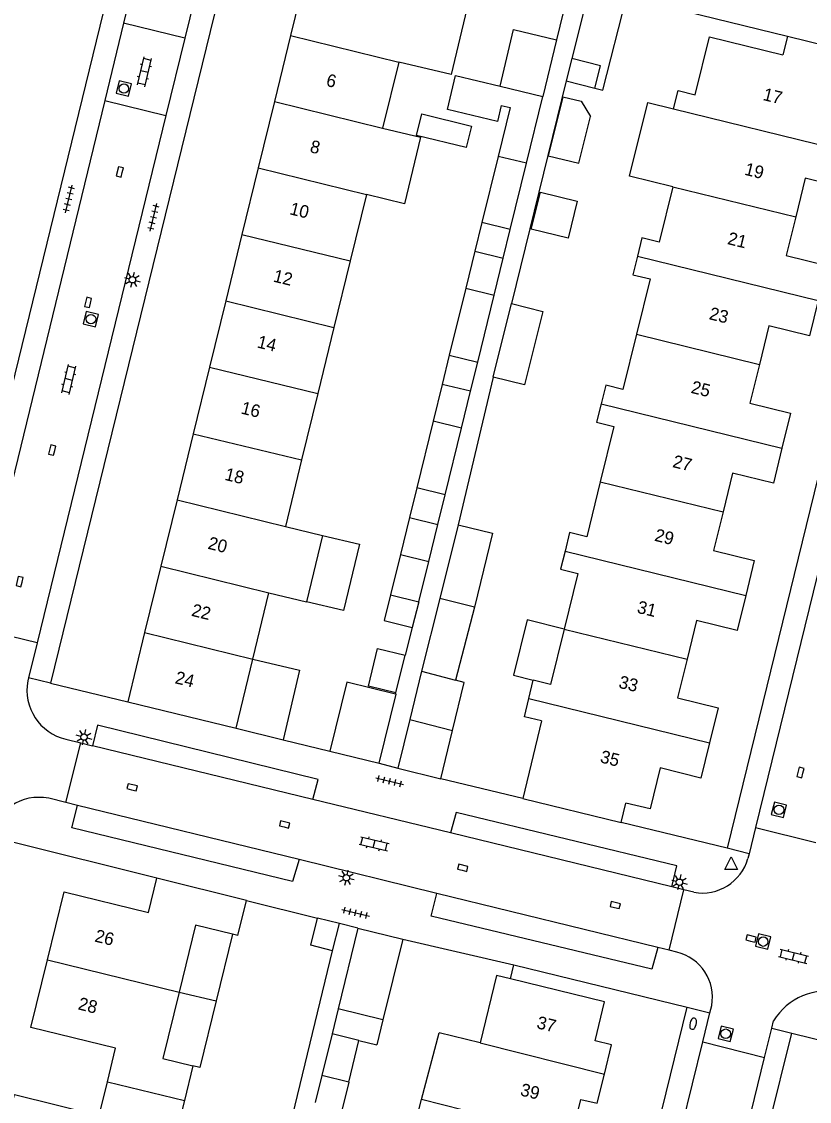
# Model space of a CAD drawing. Extents: x 128000 to 131008, y 398996 to 402500.
# Drawn here: x 128340.6 to 128402.8, y 399403.3 to 399488.6 of the extents above; entities that cross this region are included whole.
import ezdxf

# ---------------------------------------------------------------- set-up
doc = ezdxf.new("R2010")
doc.units = 0
for name, color, linetype in [('gg-afsc-erfafscheiding', 7, 'Continuous'), ('gg-afsc-muur', 7, 'Continuous'), ('gg-anno-huisnummerreeks BGT', 7, 'Continuous'), ('gg-bbg-bijgebouw', 7, 'Continuous'), ('gg-bbg-gedigitaliseerde bebouwing', 7, 'Continuous'), ('gg-bbg-gedigitaliseerde bijgebouw', 7, 'Continuous'), ('gg-bbg-hoofdgebouw', 7, 'Continuous'), ('gg-bbg-luifel en loopbrug', 7, 'Continuous'), ('gg-bbg-tussenscheiding', 7, 'Continuous'), ('gg-knt-verharding', 7, 'Continuous'), ('gg-knt-verharding nz', 7, 'Continuous'), ('gt-grn-weggrens', 7, 'Continuous'), ('gt-symb-brandkraan', 7, 'Continuous'), ('gt-symb-klinker verharding', 7, 'Continuous'), ('gt-symb-kolk', 7, 'Continuous'), ('gt-symb-lichtmast', 7, 'Continuous'), ('gt-symb-rioolschacht', 7, 'Continuous'), ('gt-symb-tegel verharding', 7, 'Continuous'), ('gt-symb-waterafsluiter', 7, 'Continuous')]:
    doc.layers.add(name, color=color, linetype=linetype)

# ---------------------------------------------------------------- blocks, each defined once
blk = doc.blocks.new('gt0-RS')
at = {"layer": 'gt-symb-rioolschacht'}
blk.add_lwpolyline([(-0.5, -0.5), (0.5, -0.5), (0.5, 0.5), (-0.5, 0.5)], close=True, dxfattribs=at)
blk.add_circle((0, 0), 0.375, dxfattribs=at)
blk = doc.blocks.new('gt0-KOLK')
at = {"layer": 'gt-symb-kolk'}
blk.add_lwpolyline([(0, 0), (0.375, 0), (0.375, 0.4), (-0.375, 0.4), (-0.375, 0), (0, 0)], dxfattribs=at)
blk = doc.blocks.new('gt0-LMAST')
at = {"layer": 'gt-symb-lichtmast'}
for p, q in [((-0.182, 0.173), (-0.447, 0.438)), ((-0.005, 0.246), (-0.005, 0.621)), ((0.172, 0.173), (0.437, 0.438)), ((-0.255, -0.004), (-0.63, -0.004)), ((-0.182, -0.181), (-0.447, -0.446)), ((-0.005, -0.254), (-0.005, -0.629)), ((0.437, -0.446), (0.172, -0.181)), ((0.245, -0.004), (0.62, -0.004))]:
    blk.add_line(p, q, dxfattribs=at)
blk.add_circle((-0.005, -0.004), 0.25, dxfattribs=at)
blk = doc.blocks.new('gt0-BR')
at = {"layer": 'gt-symb-brandkraan'}
for centre, radius, start, end in [((-0.244, 0), 0.206, 107.56694, 252.43307), ((0.599, -2.664), 3, 106.89205, 107.56694), ((0, -0.691), 0.938, 73.10799, 106.89205), ((-0.599, -2.664), 3, 72.43309, 73.10799), ((0.244, 0), 0.206, 287.56695, 72.43309), ((0.599, 2.664), 3, 252.43307, 253.10797), ((0, 0.691), 0.938, 253.10797, 286.89206), ((-0.599, 2.664), 3, 286.89206, 287.56695)]:
    blk.add_arc(centre, radius, start, end, dxfattribs=at)
blk = doc.blocks.new('gt0-KL1')
at = {"layer": 'gt-symb-klinker verharding'}
for p, q in [((-1.15, 0.3), (1.15, 0.3)), ((-1, -0.3), (-1, 0.3)), ((-0.5, 0.3), (-0.5, 0.45)), ((0, -0.3), (0, 0.3)), ((0.5, 0.3), (0.5, 0.45)), ((1, -0.3), (1, 0.3)), ((-1.15, -0.3), (1.15, -0.3)), ((-0.5, -0.45), (-0.5, -0.3)), ((0.5, -0.45), (0.5, -0.3))]:
    blk.add_line(p, q, dxfattribs=at)
blk = doc.blocks.new('gt0-WAFSL')
at = {"layer": 'gt-symb-waterafsluiter'}
for p, q in [((-0.5, -0.333), (0, 0.667)), ((0, 0.667), (0.5, -0.333)), ((0.5, -0.333), (-0.5, -0.333))]:
    blk.add_line(p, q, dxfattribs=at)
blk = doc.blocks.new('gt0-TEG1')
at = {"layer": 'gt-symb-tegel verharding'}
for p, q in [((-1.125, 0), (1.125, 0)), ((-0.9, -0.25), (-0.9, 0.25)), ((-0.45, -0.25), (-0.45, 0.25)), ((0, -0.25), (0, 0.25)), ((0.45, -0.25), (0.45, 0.25)), ((0.9, -0.25), (0.9, 0.25))]:
    blk.add_line(p, q, dxfattribs=at)

msp = doc.modelspace()

# ---------------------------------------------------------------- linework, layer by layer
at = {"layer": 'gg-afsc-erfafscheiding'}
for p, q in [((128383.569, 399483.914), (128379.246, 399466.322)), ((128377.814, 399460.505), (128375.04, 399448.849)), ((128371.422, 399440.746), (128370.856, 399438.543)), ((128370.104, 399435.473), (128370.127, 399435.565)), ((128380.146, 399427.231), (128373.674, 399428.79)), ((128396.29, 399423.29), (128387.921, 399425.327)), ((128379.182, 399412.982), (128379.44, 399414.096))]:
    msp.add_line(p, q, dxfattribs=at)
at = {"layer": 'gg-afsc-muur'}
for p, q in [((128383.907, 399491.657), (128382.822, 399487.17)), ((128401.043, 399487.436), (128388.341, 399490.545)), ((128361.21, 399431.87), (128364.92, 399430.96)), ((128358.33, 399419.17), (128363.93, 399417.78)), ((128370.664, 399416.126), (128379.44, 399414.096)), ((128361.141, 399398.801), (128365.13, 399415.2))]:
    msp.add_line(p, q, dxfattribs=at)
at = {"layer": 'gg-bbg-bijgebouw'}
for p, q in [((128384.017, 399485.68), (128383.569, 399483.914)), ((128380.447, 399477.431), (128381.736, 399482.682)), ((128379.157, 399472.174), (128380.447, 399477.431)), ((128377.889, 399467.004), (128378.604, 399469.918)), ((128376.587, 399461.698), (128377.889, 399467.004)), ((128375.306, 399456.481), (128376.021, 399459.394)), ((128374.014, 399451.215), (128375.306, 399456.481)), ((128372.724, 399445.958), (128373.439, 399448.872)), ((128375.04, 399448.849), (128373.583, 399443.025)), ((128371.943, 399442.775), (128372.724, 399445.958)), ((128373.583, 399443.025), (128372.15, 399437.295)), ((128370.127, 399435.565), (128370.856, 399438.543)), ((128372.15, 399437.295), (128371.215, 399433.462)), ((128364.92, 399430.96), (128368.81, 399430.01)), ((128365.66, 399417.35), (128363.93, 399417.78)), ((128365.13, 399415.2), (128365.66, 399417.35)), ((128367.118, 399416.987), (128365.566, 399410.608)), ((128367.118, 399416.987), (128370.664, 399416.126)), ((128370.664, 399416.126), (128369.106, 399409.743)), ((128365.566, 399410.608), (128365.08, 399408.627)), ((128369.106, 399409.743), (128368.622, 399407.759))]:
    msp.add_line(p, q, dxfattribs=at)
for points in [[(128374.601, 399432.59), (128375.528, 399436.389), (128374.843, 399436.576)], [(128370.104, 399435.473), (128366.257, 399436.407), (128364.92, 399430.96)], [(128368.81, 399430.01), (128370.135, 399435.465), (128370.104, 399435.473)], [(128365.13, 399415.2), (128363.41, 399415.63), (128363.93, 399417.78)]]:
    msp.add_lwpolyline(points, dxfattribs=at)
at = {"layer": 'gg-bbg-gedigitaliseerde bebouwing'}
for p, q in [((128370.357, 399485.408), (128369.079, 399480.175)), ((128367.798, 399474.932), (128366.52, 399469.699)), ((128366.52, 399469.699), (128365.236, 399464.446)), ((128365.236, 399464.446), (128363.958, 399459.213)), ((128363.958, 399459.213), (128362.677, 399453.97)), ((128362.677, 399453.97), (128361.394, 399448.718)), ((128361.394, 399448.718), (128364.319, 399448.003)), ((128364.319, 399448.003), (128363.056, 399442.774)), ((128357.65, 399416.4), (128357.218, 399416.506)), ((128372.148, 399403.446), (128373.548, 399408.726)), ((128354.088, 399406.115), (128353.416, 399403.377)), ((128370.828, 399398.201), (128372.148, 399403.446))]:
    msp.add_line(p, q, dxfattribs=at)
for points in [[(128375.721, 399489.606), (128374.494, 399484.428), (128370.357, 399485.408)], [(128391.986, 399475.561), (128388.587, 399476.395), (128390.013, 399482.207), (128392.055, 399481.706)], [(128369.079, 399480.175), (128372.056, 399479.469), (128370.812, 399474.218), (128367.798, 399474.932)], [(128391.986, 399475.561), (128390.913, 399471.187), (128389.554, 399471.521), (128389.197, 399470.064)], [(128389.197, 399470.064), (128388.84, 399468.61), (128390.199, 399468.277), (128389.125, 399463.9)], [(128389.125, 399463.9), (128388.054, 399459.535), (128386.696, 399459.868), (128386.339, 399458.412)], [(128386.339, 399458.412), (128385.982, 399456.958), (128387.34, 399456.624), (128386.268, 399452.256)], [(128386.268, 399452.256), (128385.2, 399447.902), (128383.842, 399448.235), (128383.485, 399446.779)], [(128383.485, 399446.779), (128383.13, 399445.334), (128384.489, 399445.001), (128383.413, 399440.616)], [(128383.413, 399440.616), (128382.341, 399436.246), (128380.98, 399436.58)], [(128357.218, 399416.506), (128354.304, 399417.218), (128353.008, 399411.938)], [(128353.008, 399411.938), (128351.722, 399406.696), (128354.088, 399406.115)], [(128353.416, 399403.377), (128352.746, 399400.645), (128350.408, 399401.219), (128349.117, 399395.956)]]:
    msp.add_lwpolyline(points, dxfattribs=at)
at = {"layer": 'gg-bbg-gedigitaliseerde bijgebouw'}
for p, q in [((128378.354, 399483.498), (128381.736, 399482.682)), ((128383.569, 399483.914), (128385.833, 399483.338)), ((128378.199, 399477.957), (128376.914, 399472.723)), ((128379.157, 399472.174), (128376.914, 399472.723)), ((128376.36, 399470.465), (128375.645, 399467.551)), ((128376.36, 399470.465), (128378.604, 399469.918)), ((128375.645, 399467.551), (128374.342, 399462.242)), ((128377.814, 399460.505), (128379.246, 399466.322)), ((128374.342, 399462.242), (128376.587, 399461.698)), ((128373.778, 399459.943), (128373.063, 399457.029)), ((128376.021, 399459.394), (128373.778, 399459.943)), ((128373.063, 399457.029), (128371.77, 399451.76)), ((128374.014, 399451.215), (128371.77, 399451.76)), ((128371.195, 399449.419), (128370.48, 399446.505)), ((128371.195, 399449.419), (128373.439, 399448.872)), ((128370.48, 399446.505), (128369.7, 399443.326)), ((128369.7, 399443.326), (128371.943, 399442.775)), ((128376.339, 399442.35), (128374.843, 399436.576)), ((128371.215, 399433.462), (128374.601, 399432.59)), ((128367.204, 399408.106), (128365.08, 399408.627)), ((128367.204, 399408.106), (128368.622, 399407.759))]:
    msp.add_line(p, q, dxfattribs=at)
for points in [[(128385.833, 399483.338), (128386.282, 399485.104), (128384.017, 399485.68)], [(128378.448, 399481.98), (128378.149, 399480.719), (128374.191, 399481.657), (128374.829, 399484.348), (128378.354, 399483.498)], [(128383.306, 399482.669), (128382.159, 399478.009), (128384.587, 399477.411), (128385.495, 399481.101)], [(128383.306, 399482.669), (128384.763, 399482.311), (128385.495, 399481.101)], [(128378.448, 399481.98), (128379.144, 399481.809), (128378.199, 399477.957)], [(128381.534, 399475.122), (128384.447, 399474.405), (128383.73, 399471.492), (128380.817, 399472.209), (128381.534, 399475.122)], [(128379.246, 399466.322), (128381.727, 399465.711), (128380.296, 399459.896), (128377.814, 399460.505)], [(128375.04, 399448.849), (128377.758, 399448.183), (128376.339, 399442.35)], [(128370.127, 399435.565), (128367.955, 399436.098), (128368.685, 399439.076), (128370.856, 399438.543)]]:
    msp.add_lwpolyline(points, dxfattribs=at)
at = {"layer": 'gg-bbg-hoofdgebouw'}
for p, q in [((128363.15, 399492.99), (128361.812, 399487.518)), ((128361.812, 399487.518), (128360.533, 399482.285)), ((128401.043, 399487.436), (128400.686, 399485.979)), ((128404.161, 399486.672), (128401.043, 399487.436)), ((128360.533, 399482.285), (128359.251, 399477.042)), ((128359.251, 399477.042), (128357.964, 399471.779)), ((128357.964, 399471.779), (128356.685, 399466.546)), ((128356.685, 399466.546), (128355.403, 399461.303)), ((128355.403, 399461.303), (128354.116, 399456.041)), ((128354.116, 399456.041), (128352.839, 399450.817)), ((128352.839, 399450.817), (128351.559, 399445.584)), ((128351.559, 399445.584), (128350.28, 399440.351)), ((128358.82, 399438.235), (128360.087, 399443.472)), ((128360.087, 399443.472), (128363.056, 399442.774)), ((128350.28, 399440.351), (128348.94, 399434.87)), ((128357.5, 399432.78), (128358.82, 399438.235)), ((128380.626, 399435.137), (128380.98, 399436.58)), ((128348.94, 399434.87), (128357.5, 399432.78)), ((128381.63, 399433.36), (128380.146, 399427.231)), ((128380.146, 399427.231), (128387.921, 399425.327)), ((128387.921, 399425.327), (128388.299, 399426.867)), ((128358.33, 399419.17), (128351.25, 399420.93)), ((128357.65, 399416.4), (128358.33, 399419.17)), ((128386.61, 399411.16), (128379.182, 399412.982)), ((128376.77, 399407.93), (128373.548, 399408.726))]:
    msp.add_line(p, q, dxfattribs=at)
for points in [[(128392.055, 399481.706), (128392.41, 399483.16), (128393.77, 399482.83), (128394.89, 399487.4), (128400.686, 399485.979)], [(128406.328, 399478.213), (128405.65, 399475.45), (128402.45, 399476.23), (128401.701, 399473.18)], [(128401.701, 399473.18), (128400.95, 399470.12), (128404.15, 399469.34), (128403.469, 399466.561)], [(128403.469, 399466.561), (128402.79, 399463.79), (128399.59, 399464.57), (128398.841, 399461.518)], [(128398.841, 399461.518), (128398.09, 399458.46), (128401.29, 399457.68), (128400.614, 399454.909)], [(128400.614, 399454.909), (128399.94, 399452.15), (128396.72, 399452.93), (128395.972, 399449.878)], [(128395.972, 399449.878), (128395.22, 399446.81), (128398.43, 399446.02), (128397.755, 399443.256)], [(128397.755, 399443.256), (128397.08, 399440.49), (128393.88, 399441.28), (128393.132, 399438.234)], [(128393.132, 399438.234), (128392.38, 399435.17), (128395.58, 399434.38), (128394.901, 399431.614)], [(128381.63, 399433.36), (128380.27, 399433.69), (128380.626, 399435.137)], [(128394.901, 399431.614), (128394.22, 399428.84), (128391.01, 399429.64), (128390.2, 399426.4), (128388.299, 399426.867)], [(128342.602, 399414.489), (128343.92, 399419.86), (128350.59, 399418.23), (128351.25, 399420.93)], [(128347.341, 399404.847), (128347.99, 399407.5), (128341.29, 399409.14), (128342.602, 399414.489)], [(128379.182, 399412.982), (128378.079, 399413.253), (128376.77, 399407.93)], [(128386.594, 399405.449), (128387.16, 399407.76), (128385.86, 399408.08), (128386.61, 399411.16)], [(128384.016, 399400.532), (128384.73, 399403.46), (128386.03, 399403.15), (128386.594, 399405.449)], [(128338.693, 399398.482), (128340, 399403.83), (128346.69, 399402.19), (128347.341, 399404.847)]]:
    msp.add_lwpolyline(points, dxfattribs=at)
at = {"layer": 'gg-bbg-luifel en loopbrug'}
for p, q in [((128385.438, 399491.283), (128384.017, 399485.68)), ((128382.822, 399487.17), (128381.736, 399482.682)), ((128376.914, 399472.723), (128376.36, 399470.465)), ((128378.604, 399469.918), (128379.157, 399472.174)), ((128374.342, 399462.242), (128373.778, 399459.943)), ((128376.021, 399459.394), (128376.587, 399461.698)), ((128371.77, 399451.76), (128371.195, 399449.419)), ((128373.439, 399448.872), (128374.014, 399451.215)), ((128371.943, 399442.775), (128371.422, 399440.746)), ((128371.215, 399433.462), (128370.28, 399429.629)), ((128357.5, 399432.78), (128361.21, 399431.87)), ((128373.674, 399428.79), (128374.601, 399432.59)), ((128370.28, 399429.629), (128373.674, 399428.79)), ((128357.218, 399416.506), (128355.931, 399411.242)), ((128353.008, 399411.938), (128355.931, 399411.242)), ((128365.08, 399408.627), (128364.273, 399405.341)), ((128366.401, 399404.822), (128367.204, 399408.106)), ((128364.273, 399405.341), (128363.752, 399403.216)), ((128366.401, 399404.822), (128364.273, 399405.341)), ((128366.401, 399404.822), (128365.885, 399402.692))]:
    msp.add_line(p, q, dxfattribs=at)
for points in [[(128385.833, 399483.338), (128386.471, 399483.176), (128388.341, 399490.545)], [(128378.354, 399483.498), (128379.416, 399487.977), (128382.822, 399487.17)], [(128371.759, 399479.616), (128372.176, 399481.314), (128376.094, 399480.353), (128375.678, 399478.654), (128371.759, 399479.616)], [(128364.319, 399448.003), (128367.238, 399447.311), (128365.998, 399442.077), (128363.056, 399442.774)], [(128369.7, 399443.326), (128369.201, 399441.291), (128371.422, 399440.746)], [(128383.413, 399440.616), (128380.499, 399441.331), (128379.427, 399436.961), (128380.98, 399436.58)], [(128358.82, 399438.235), (128362.518, 399437.359), (128361.21, 399431.87)], [(128355.931, 399411.242), (128354.645, 399405.979), (128354.088, 399406.115)]]:
    msp.add_lwpolyline(points, dxfattribs=at)
at = {"layer": 'gg-bbg-tussenscheiding'}
for p, q in [((128361.812, 399487.518), (128370.357, 399485.408)), ((128360.533, 399482.285), (128369.079, 399480.175)), ((128392.055, 399481.706), (128406.328, 399478.213)), ((128380.447, 399477.431), (128378.199, 399477.957)), ((128359.251, 399477.042), (128367.798, 399474.932)), ((128391.986, 399475.561), (128401.701, 399473.18)), ((128357.964, 399471.779), (128366.52, 399469.699)), ((128389.197, 399470.064), (128403.469, 399466.561)), ((128375.645, 399467.551), (128377.889, 399467.004)), ((128356.685, 399466.546), (128365.236, 399464.446)), ((128389.125, 399463.9), (128398.841, 399461.518)), ((128355.403, 399461.303), (128363.958, 399459.213)), ((128386.339, 399458.412), (128400.614, 399454.909)), ((128375.306, 399456.481), (128373.063, 399457.029)), ((128354.116, 399456.041), (128362.677, 399453.97)), ((128386.268, 399452.256), (128395.972, 399449.878)), ((128352.839, 399450.817), (128361.394, 399448.718)), ((128370.48, 399446.505), (128372.724, 399445.958)), ((128383.485, 399446.779), (128397.755, 399443.256)), ((128351.559, 399445.584), (128360.087, 399443.472)), ((128376.339, 399442.35), (128373.583, 399443.025)), ((128350.28, 399440.351), (128358.82, 399438.235)), ((128383.413, 399440.616), (128393.132, 399438.234)), ((128372.15, 399437.295), (128374.843, 399436.576)), ((128380.626, 399435.137), (128394.901, 399431.614)), ((128342.602, 399414.489), (128353.008, 399411.938)), ((128369.106, 399409.743), (128365.566, 399410.608)), ((128376.77, 399407.93), (128386.594, 399405.449)), ((128347.341, 399404.847), (128353.416, 399403.377)), ((128375.469, 399402.61), (128372.148, 399403.446))]:
    msp.add_line(p, q, dxfattribs=at)
at = {"layer": 'gg-knt-verharding'}
for p, q in [((128353.614, 399509.011), (128348.622, 399488.491)), ((128334.57, 399438.38), (128351.34, 399506.95)), ((128357.97, 399498.16), (128342.85, 399436.33)), ((128356.21, 399498.575), (128353.455, 399487.299)), ((128348.622, 399488.491), (128347.133, 399482.37)), ((128353.455, 399487.299), (128348.622, 399488.491)), ((128353.455, 399487.299), (128351.962, 399481.188)), ((128411.34, 399484.88), (128396.29, 399423.29)), ((128347.133, 399482.37), (128336.996, 399440.703)), ((128347.133, 399482.37), (128351.962, 399481.188)), ((128351.962, 399481.188), (128341.786, 399439.534)), ((128409.181, 399468.525), (128398.526, 399424.93)), ((128341.786, 399439.534), (128336.996, 399440.703)), ((128341.786, 399439.534), (128341.109, 399436.761)), ((128341.109, 399436.761), (128341.05, 399436.52)), ((128342.85, 399436.33), (128348.94, 399434.87)), ((128344.048, 399426.91), (128345.238, 399431.622)), ((128344.058, 399431.91), (128345.238, 399431.622)), ((128345.238, 399431.622), (128346.154, 399431.399)), ((128344.048, 399426.91), (128342.7, 399427.24)), ((128344.981, 399426.681), (128344.048, 399426.91)), ((128374.439, 399424.506), (128363.563, 399427.157)), ((128398.526, 399424.93), (128398.022, 399422.868)), ((128398.526, 399424.93), (128403.3, 399423.757)), ((128351.25, 399420.93), (128339.73, 399423.8)), ((128373.371, 399419.729), (128362.477, 399422.397)), ((128398.022, 399422.868), (128397.929, 399422.488)), ((128391.706, 399415.238), (128392.856, 399420.018)), ((128392.856, 399420.018), (128391.929, 399420.243)), ((128393.67, 399419.82), (128392.856, 399420.018)), ((128391.706, 399415.238), (128390.827, 399415.454)), ((128392.311, 399415.09), (128391.706, 399415.238)), ((128379.44, 399414.096), (128393.14, 399410.73)), ((128394.366, 399408.001), (128394.929, 399410.288)), ((128394.929, 399410.288), (128395.07, 399410.86)), ((128399.807, 399409.081), (128399.95, 399409.661)), ((128389.168, 399359.044), (128401.39, 399408.69)), ((128399.238, 399406.771), (128399.807, 399409.081)), ((128401.39, 399408.69), (128407.62, 399407.15)), ((128380.985, 399353.664), (128394.366, 399408.001)), ((128394.366, 399408.001), (128399.238, 399406.771)), ((128385.872, 399352.484), (128399.238, 399406.771))]:
    msp.add_line(p, q, dxfattribs=at)
for points in [[(128363.563, 399427.157), (128363.978, 399428.74), (128346.552, 399433.014), (128346.154, 399431.399)], [(128362.477, 399422.397), (128361.964, 399420.667), (128344.524, 399424.908), (128344.981, 399426.681)], [(128391.929, 399420.243), (128392.311, 399421.904), (128374.88, 399426.109), (128374.439, 399424.506)], [(128390.827, 399415.454), (128390.329, 399413.731), (128372.92, 399417.931), (128373.371, 399419.729)], [(128370.065, 399320.39), (128370.94, 399320.17), (128393.14, 399410.73)]]:
    msp.add_lwpolyline(points, dxfattribs=at)
for centre, radius, start, end in [((128344.963, 399435.787), 3.981, 169.38423, 256.86423), ((128341.924, 399423.3), 4.016, 78.86294, 166.65079), ((128394.329, 399423.502), 3.741, 259.85992, 344.26928), ((128391.443, 399411.509), 3.685, 349.86018, 76.36829), ((128404.182, 399407.068), 4.963, 77.33411, 148.49777)]:
    msp.add_arc(centre, radius, start, end, dxfattribs=at)
at = {"layer": 'gg-knt-verharding nz'}
for p, q in [((128363.563, 399427.157), (128346.154, 399431.399)), ((128362.477, 399422.397), (128344.981, 399426.681)), ((128391.929, 399420.243), (128374.439, 399424.506)), ((128390.827, 399415.454), (128373.371, 399419.729))]:
    msp.add_line(p, q, dxfattribs=at)
at = {"layer": 'gt-grn-weggrens'}
for p, q in [((128342.85, 399436.33), (128341.109, 399436.761)), ((128368.81, 399430.01), (128370.28, 399429.629)), ((128398.022, 399422.868), (128396.29, 399423.29)), ((128367.118, 399416.987), (128365.66, 399417.35)), ((128393.14, 399410.73), (128394.929, 399410.288)), ((128399.807, 399409.081), (128401.39, 399408.69))]:
    msp.add_line(p, q, dxfattribs=at)

# ---------------------------------------------------------------- block references
at = {"layer": 'gt-symb-brandkraan', "rotation": 76.1165819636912}
msp.add_blockref('gt0-BR', (128393.6, 399409.433), dxfattribs=at)
at = {"layer": 'gt-symb-klinker verharding'}
for p, rotation in [((128350.27, 399484.641), 76.28353067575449), ((128344.291, 399460.327), 76.28353067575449), ((128368.405, 399423.643), -13.702889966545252), ((128401.533, 399414.763), -13.71646932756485)]:
    msp.add_blockref('gt0-KL1', p, dxfattribs=dict(at, rotation=rotation))
at = {"layer": 'gt-symb-kolk'}
for p, rotation in [((128348.509, 399476.679), 76.22785456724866), ((128346.002, 399466.371), 76.22785456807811), ((128343.176, 399454.707), 76.22785456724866), ((128340.602, 399444.315), 76.22785456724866), ((128402.275, 399429.235), 76.17220496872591), ((128349.245, 399427.917), -13.591560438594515), ((128361.288, 399424.981), -13.591560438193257), ((128375.359, 399421.555), -13.59156043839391), ((128387.404, 399418.616), -13.591560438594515), ((128398.131, 399415.967), -13.591560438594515)]:
    msp.add_blockref('gt0-KOLK', p, dxfattribs=dict(at, rotation=rotation))
at = {"layer": 'gt-symb-lichtmast'}
for p, rotation in [((128349.315, 399468.21), 76.22785456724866), ((128345.495, 399432.075), -13.591560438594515), ((128366.223, 399420.965), -13.59156043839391), ((128392.529, 399420.616), -13.591560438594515)]:
    msp.add_blockref('gt0-LMAST', p, dxfattribs=dict(at, rotation=rotation))
at = {"layer": 'gt-symb-rioolschacht'}
for p, rotation in [((128348.642, 399483.314), 76.28353067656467), ((128346.041, 399465.1), -103.71646932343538), ((128400.383, 399426.333), 76.22785456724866), ((128399.14, 399415.921), -13.77214543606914), ((128396.173, 399408.644), -13.772145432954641)]:
    msp.add_blockref('gt0-RS', p, dxfattribs=dict(at, rotation=rotation))
at = {"layer": 'gt-symb-tegel verharding'}
for p, rotation in [((128344.291, 399474.581), 76.28353067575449), ((128350.984, 399473.132), 76.28353067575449), ((128369.628, 399428.592), -13.702889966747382), ((128366.935, 399418.193), -13.702889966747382)]:
    msp.add_blockref('gt0-TEG1', p, dxfattribs=dict(at, rotation=rotation))
at = {"layer": 'gt-symb-waterafsluiter'}
msp.add_blockref('gt0-WAFSL', (128396.61, 399421.952), dxfattribs=at)

# ---------------------------------------------------------------- texts
at = {"layer": 'gg-anno-huisnummerreeks BGT'}
for s, rotation, p in [('6', 346.3, (128364.557, 399483.536)), ('17', 346.4, (128399.054, 399482.417)), ('8', 346.2, (128363.276, 399478.299)), ('19', 346.2, (128397.6, 399476.512)), ('10', 346.2, (128361.675, 399473.389)), ('21', 346.2, (128396.256, 399471.037)), ('12', 346.3, (128360.376, 399468.073)), ('23', 346.2, (128394.802, 399465.101)), ('14', 346.2, (128359.103, 399462.868)), ('25', 346.2, (128393.373, 399459.283)), ('16', 346.2, (128357.827, 399457.651)), ('27', 346.2, (128391.921, 399453.418)), ('18', 346.3, (128356.545, 399452.407)), ('29', 346.2, (128390.494, 399447.597)), ('20', 346.2, (128355.215, 399446.966)), ('22', 346.3, (128353.919, 399441.666)), ('31', 346.2, (128389.115, 399441.908)), ('24', 346.3, (128352.617, 399436.341)), ('33', 346.2, (128387.662, 399435.989)), ('35', 345.9, (128386.198, 399430.094)), ('26', 346.2, (128346.276, 399415.938)), ('28', 346.2, (128344.961, 399410.578)), ('37', 346.3, (128381.189, 399409.088)), ('39', 346.3, (128379.891, 399403.778))]:
    msp.add_text(s, height=1, rotation=rotation, dxfattribs=at).set_placement(p)

doc.saveas('drawing.dxf')
